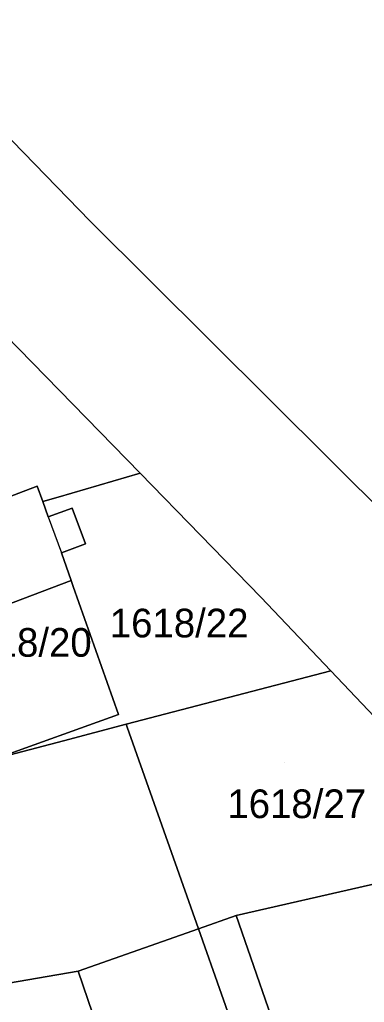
# Model space of a CAD drawing. Extents: x -263943 to -261149, y -1236934 to -1230686.
# Drawn here: x -262267.2 to -262243.2, y -1236325.7 to -1236257.2 of the extents above; entities that cross this region are included whole.
import ezdxf

# ---------------------------------------------------------------- set-up
doc = ezdxf.new("R2010")
doc.units = 0
for name, color, linetype in [('body_kn', 7, 'Continuous'), ('kladpar_druhypozemkov', 7, 'Continuous'), ('kladpar_hranice', 7, 'Continuous'), ('kladpar_parcelnecisla', 7, 'Continuous'), ('kladpar_plochy', 7, 'Continuous'), ('zappar_hrandruhpozemk', 7, 'Continuous')]:
    doc.layers.add(name, color=color, linetype=linetype)

msp = doc.modelspace()

# ---------------------------------------------------------------- linework, layer by layer
at = {"layer": 'body_kn'}
for p, q in [((-262262.34, -1236271.27), (-262262.34, -1236271.27)), ((-262258.86, -1236288.84), (-262258.86, -1236288.84)), ((-262266.03, -1236289.74), (-262266.03, -1236289.74)), ((-262265.64, -1236290.81), (-262265.64, -1236290.81)), ((-262264.56, -1236290.51), (-262264.56, -1236290.51)), ((-262263.59, -1236291.26), (-262263.59, -1236291.26)), ((-262265.25, -1236291.87), (-262265.25, -1236291.87)), ((-262262.66, -1236293.76), (-262262.66, -1236293.76)), ((-262264.33, -1236294.38), (-262264.33, -1236294.38)), ((-262263.66, -1236296.31), (-262263.66, -1236296.31)), ((-262263.51, -1236296.73), (-262263.51, -1236296.73)), ((-262250.43, -1236297.48), (-262250.43, -1236297.48)), ((-262245.56, -1236302.61), (-262245.56, -1236302.61)), ((-262260.36, -1236305.66), (-262260.36, -1236305.66)), ((-262259.82, -1236306.34), (-262259.82, -1236306.34)), ((-262259.76, -1236306.53), (-262259.76, -1236306.53)), ((-262264.2, -1236307.49), (-262264.2, -1236307.49)), ((-262264.2, -1236307.49), (-262264.2, -1236307.49)), ((-262252.16, -1236319.68), (-262252.16, -1236319.68)), ((-262254.78, -1236320.61), (-262254.78, -1236320.61)), ((-262254.78, -1236320.61), (-262254.78, -1236320.61)), ((-262263.17, -1236323.56), (-262263.17, -1236323.56))]:
    msp.add_line(p, q, dxfattribs=at)
at = {"layer": 'kladpar_druhypozemkov'}
for p, q in [((-262256.13, -1236298.69), (-262256.13, -1236298.69)), ((-262266.74, -1236299.32), (-262266.74, -1236299.32)), ((-262248.76, -1236308.98), (-262248.76, -1236308.98))]:
    msp.add_line(p, q, dxfattribs=at)
at = {"layer": 'kladpar_hranice'}
for points in [[(-262405.16, -1236142.23), (-262389.69, -1236142.81), (-262382.78, -1236149.78), (-262379.28, -1236153.31), (-262365.85, -1236166.84), (-262348.76, -1236183.99), (-262333.88, -1236198.85), (-262313.97, -1236218.59), (-262313.16, -1236219.39), (-262313.08, -1236219.47), (-262312.43, -1236220.13), (-262312.32, -1236220.24), (-262311.14, -1236221.44), (-262288.28, -1236244.69), (-262281.89, -1236251.21), (-262275.53, -1236257.69), (-262262.34, -1236271.27), (-262237.22, -1236296.24)], [(-262237.22, -1236296.24), (-262262.34, -1236271.27), (-262275.53, -1236257.69), (-262274.71, -1236256.96), (-262254.08, -1236238.66), (-262229.81, -1236262.69)], [(-262126.74, -1236423.83), (-262130.74, -1236419.38), (-262145.32, -1236403.19), (-262146.68, -1236407.26), (-262159.62, -1236395.28), (-262161.48, -1236391.89), (-262165.03, -1236387.22), (-262167.99, -1236385.95), (-262182.45, -1236369.99), (-262196.57, -1236353.86), (-262202.23, -1236348.08), (-262233.44, -1236315.4), (-262245.56, -1236302.61), (-262250.43, -1236297.48), (-262258.86, -1236288.84), (-262270.14, -1236277.28), (-262288.75, -1236257.8), (-262294.77, -1236251.74)], [(-262291.13, -1236283.95), (-262284.36, -1236281.8), (-262282.11, -1236287.1), (-262271.99, -1236282.82), (-262273.84, -1236278.45), (-262270.14, -1236277.28), (-262258.86, -1236288.84), (-262264.56, -1236290.51), (-262265.64, -1236290.81), (-262266.03, -1236289.74), (-262275, -1236293.16), (-262274.78, -1236293.76), (-262282.52, -1236296.65), (-262283.05, -1236295.3), (-262286.53, -1236296.63), (-262287.94, -1236292.75), (-262291.13, -1236283.95)], [(-262265.64, -1236290.81), (-262264.56, -1236290.51), (-262258.86, -1236288.84), (-262250.43, -1236297.48), (-262245.56, -1236302.61), (-262259.82, -1236306.34), (-262264.2, -1236307.49), (-262268.91, -1236308.72), (-262260.36, -1236305.66), (-262263.51, -1236296.73), (-262263.66, -1236296.31), (-262264.33, -1236294.38), (-262262.66, -1236293.76), (-262263.59, -1236291.26), (-262265.25, -1236291.87), (-262265.64, -1236290.81)], [(-262283.81, -1236304.11), (-262286, -1236298.09), (-262286.04, -1236297.96), (-262286.53, -1236296.63), (-262283.05, -1236295.3), (-262282.52, -1236296.65), (-262274.78, -1236293.76), (-262275, -1236293.16), (-262266.03, -1236289.74), (-262265.64, -1236290.81), (-262265.25, -1236291.87), (-262263.59, -1236291.26), (-262262.66, -1236293.76), (-262264.33, -1236294.38), (-262263.66, -1236296.31), (-262272.62, -1236299.7), (-262283.75, -1236304.09), (-262283.81, -1236304.11)], [(-262272.51, -1236300), (-262272.62, -1236299.7), (-262263.66, -1236296.31), (-262263.51, -1236296.73), (-262260.36, -1236305.66), (-262268.91, -1236308.72), (-262269.26, -1236308.84), (-262272.51, -1236300)], [(-262254.78, -1236320.61), (-262259.76, -1236306.53), (-262259.82, -1236306.34), (-262245.56, -1236302.61), (-262233.44, -1236315.4), (-262252.16, -1236319.68), (-262254.78, -1236320.61)], [(-262264.2, -1236307.49), (-262259.82, -1236306.34), (-262259.76, -1236306.53), (-262254.78, -1236320.61), (-262263.17, -1236323.56), (-262275.87, -1236325.74), (-262325.86, -1236343.2), (-262327.61, -1236343.85), (-262327.72, -1236343.62), (-262329.74, -1236338.53), (-262327.88, -1236338.02), (-262302.8, -1236328.5), (-262296.37, -1236325.71), (-262294.9, -1236325.23), (-262278.39, -1236319.83), (-262272.65, -1236317.95), (-262268.91, -1236308.72), (-262264.2, -1236307.49)], [(-262231.4, -1236379.64), (-262252.16, -1236319.68), (-262233.44, -1236315.4), (-262202.23, -1236348.08), (-262235.98, -1236359.03), (-262223.24, -1236395.78), (-262224.93, -1236398.48), (-262231.4, -1236379.64)], [(-262234.81, -1236391.76), (-262249.48, -1236349.27), (-262245.16, -1236347.92), (-262254.78, -1236320.61), (-262252.16, -1236319.68), (-262231.4, -1236379.64)], [(-262234.01, -1236391.49), (-262233.45, -1236393.12), (-262241.76, -1236395.98), (-262242.33, -1236394.18), (-262247.09, -1236395.72), (-262248.81, -1236390.7), (-262251.4, -1236391.56), (-262252.16, -1236389.27), (-262249.57, -1236388.47), (-262261.13, -1236354.66), (-262263.72, -1236355.52), (-262264.39, -1236353.65), (-262261.78, -1236352.75), (-262263.71, -1236347.12), (-262259.28, -1236345.67), (-262260.06, -1236343.4), (-262256.79, -1236342.29), (-262263.17, -1236323.56), (-262254.78, -1236320.61), (-262245.16, -1236347.92), (-262249.48, -1236349.27), (-262234.81, -1236391.76), (-262234.01, -1236391.49)], [(-262241.77, -1236409.2), (-262245.33, -1236410.55), (-262252.93, -1236389.61), (-262263.3, -1236360.18), (-262275.87, -1236325.74), (-262263.17, -1236323.56), (-262256.79, -1236342.29), (-262260.06, -1236343.4), (-262259.28, -1236345.67), (-262263.71, -1236347.12), (-262261.78, -1236352.75), (-262264.39, -1236353.65), (-262263.72, -1236355.52), (-262261.13, -1236354.66), (-262249.57, -1236388.47), (-262252.16, -1236389.27), (-262251.4, -1236391.56), (-262248.81, -1236390.7), (-262247.09, -1236395.72), (-262242.33, -1236394.18)]]:
    msp.add_lwpolyline(points, dxfattribs=at)
at = {"layer": 'kladpar_plochy'}
for points in [[(-262365.85, -1236166.84), (-262348.76, -1236183.99), (-262333.88, -1236198.85), (-262313.97, -1236218.59), (-262313.16, -1236219.39), (-262313.08, -1236219.47), (-262312.43, -1236220.13), (-262312.32, -1236220.24), (-262311.14, -1236221.44), (-262288.28, -1236244.69), (-262281.89, -1236251.21), (-262275.53, -1236257.69), (-262262.34, -1236271.27), (-262237.22, -1236296.24)], [(-262233.44, -1236315.4), (-262245.56, -1236302.61), (-262250.43, -1236297.48), (-262258.86, -1236288.84), (-262270.14, -1236277.28), (-262288.75, -1236257.8), (-262294.77, -1236251.74), (-262313.8, -1236230.51), (-262317.75, -1236226.18), (-262318.66, -1236225.17), (-262341, -1236200.63), (-262374.88, -1236169.76)], [(-262234.81, -1236391.76), (-262249.48, -1236349.27), (-262245.16, -1236347.92), (-262254.78, -1236320.61), (-262252.16, -1236319.68), (-262231.4, -1236379.64)], [(-262241.77, -1236409.2), (-262245.33, -1236410.55), (-262252.93, -1236389.61), (-262263.3, -1236360.18), (-262275.87, -1236325.74), (-262263.17, -1236323.56), (-262256.79, -1236342.29), (-262260.06, -1236343.4), (-262259.28, -1236345.67), (-262263.71, -1236347.12), (-262261.78, -1236352.75), (-262264.39, -1236353.65), (-262263.72, -1236355.52), (-262261.13, -1236354.66), (-262249.57, -1236388.47), (-262252.16, -1236389.27), (-262251.4, -1236391.56), (-262248.81, -1236390.7), (-262247.09, -1236395.72), (-262242.33, -1236394.18)]]:
    msp.add_lwpolyline(points, dxfattribs=at)
for points in [[(-262224.52, -1236293.8), (-262215.39, -1236304.07), (-262192.13, -1236329.96), (-262166.51, -1236357.64), (-262141.74, -1236383.71), (-262120.42, -1236403.75), (-262113.91, -1236408.33), (-262120.52, -1236411.2), (-262122.64, -1236410.82), (-262129.66, -1236409.58), (-262154.61, -1236382.41), (-262174.56, -1236360.85), (-262183.1, -1236351.59), (-262194.18, -1236339.37), (-262197.39, -1236336.14), (-262212.11, -1236321.54), (-262237.22, -1236296.24), (-262262.34, -1236271.27), (-262275.53, -1236257.69), (-262274.71, -1236256.96), (-262254.08, -1236238.66), (-262229.81, -1236262.69), (-262218.06, -1236276.95), (-262221.8, -1236286.43)], [(-262291.13, -1236283.95), (-262284.36, -1236281.8), (-262282.11, -1236287.1), (-262271.99, -1236282.82), (-262273.84, -1236278.45), (-262270.14, -1236277.28), (-262258.86, -1236288.84), (-262264.56, -1236290.51), (-262265.64, -1236290.81), (-262266.03, -1236289.74), (-262275, -1236293.16), (-262274.78, -1236293.76), (-262282.52, -1236296.65), (-262283.05, -1236295.3), (-262286.53, -1236296.63), (-262287.94, -1236292.75)], [(-262265.64, -1236290.81), (-262264.56, -1236290.51), (-262258.86, -1236288.84), (-262250.43, -1236297.48), (-262245.56, -1236302.61), (-262259.82, -1236306.34), (-262264.2, -1236307.49), (-262268.91, -1236308.72), (-262260.36, -1236305.66), (-262263.51, -1236296.73), (-262263.66, -1236296.31), (-262264.33, -1236294.38), (-262262.66, -1236293.76), (-262263.59, -1236291.26), (-262265.25, -1236291.87)], [(-262283.81, -1236304.11), (-262286, -1236298.09), (-262286.04, -1236297.96), (-262286.53, -1236296.63), (-262283.05, -1236295.3), (-262282.52, -1236296.65), (-262274.78, -1236293.76), (-262275, -1236293.16), (-262266.03, -1236289.74), (-262265.64, -1236290.81), (-262265.25, -1236291.87), (-262263.59, -1236291.26), (-262262.66, -1236293.76), (-262264.33, -1236294.38), (-262263.66, -1236296.31), (-262272.62, -1236299.7), (-262283.75, -1236304.09)], [(-262272.51, -1236300), (-262272.62, -1236299.7), (-262263.66, -1236296.31), (-262263.51, -1236296.73), (-262260.36, -1236305.66), (-262268.91, -1236308.72), (-262269.26, -1236308.84)], [(-262254.78, -1236320.61), (-262259.76, -1236306.53), (-262259.82, -1236306.34), (-262245.56, -1236302.61), (-262233.44, -1236315.4), (-262252.16, -1236319.68)], [(-262264.2, -1236307.49), (-262259.82, -1236306.34), (-262259.76, -1236306.53), (-262254.78, -1236320.61), (-262263.17, -1236323.56), (-262275.87, -1236325.74), (-262325.86, -1236343.2), (-262327.61, -1236343.85), (-262327.72, -1236343.62), (-262329.74, -1236338.53), (-262327.88, -1236338.02), (-262302.8, -1236328.5), (-262296.37, -1236325.71), (-262294.9, -1236325.23), (-262278.39, -1236319.83), (-262272.65, -1236317.95), (-262268.91, -1236308.72)], [(-262231.4, -1236379.64), (-262252.16, -1236319.68), (-262233.44, -1236315.4), (-262202.23, -1236348.08), (-262235.98, -1236359.03), (-262223.24, -1236395.78), (-262224.93, -1236398.48)], [(-262234.01, -1236391.49), (-262233.45, -1236393.12), (-262241.76, -1236395.98), (-262242.33, -1236394.18), (-262247.09, -1236395.72), (-262248.81, -1236390.7), (-262251.4, -1236391.56), (-262252.16, -1236389.27), (-262249.57, -1236388.47), (-262261.13, -1236354.66), (-262263.72, -1236355.52), (-262264.39, -1236353.65), (-262261.78, -1236352.75), (-262263.71, -1236347.12), (-262259.28, -1236345.67), (-262260.06, -1236343.4), (-262256.79, -1236342.29), (-262263.17, -1236323.56), (-262254.78, -1236320.61), (-262245.16, -1236347.92), (-262249.48, -1236349.27), (-262234.81, -1236391.76)]]:
    msp.add_lwpolyline(points, close=True, dxfattribs=at)
at = {"layer": 'zappar_hrandruhpozemk'}
msp.add_line((-262265.25, -1236291.87), (-262264.33, -1236294.38), dxfattribs=at)

# ---------------------------------------------------------------- texts
at = {"layer": 'kladpar_parcelnecisla'}
for s, p in [('1618/22', (-262260.967, -1236300.28)), ('1618/20', (-262271.892, -1236301.63)), ('1618/27', (-262252.773, -1236312.88))]:
    msp.add_text(s, height=2, dxfattribs=at).set_placement(p)

doc.saveas('drawing.dxf')
